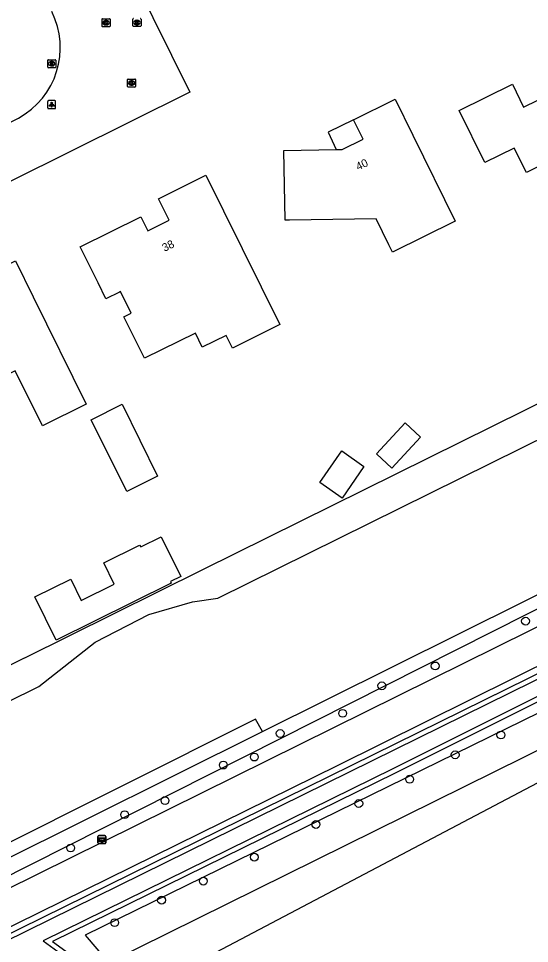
# Model space of a CAD drawing. Extents: x 157321 to 158827, y 386650 to 388532.
# Drawn here: x 158167.1 to 158230.9, y 386849.9 to 386965.4 of the extents above; entities that cross this region are included whole.
import ezdxf

# ---------------------------------------------------------------- set-up
doc = ezdxf.new("R2010")
doc.units = 0
for name, color, linetype in [('IMGEO_Boom', 7, 'Continuous'), ('IMGEO_Fietspad_gesloten', 7, 'Continuous'), ('IMGEO_Grasland_overig', 7, 'Continuous'), ('IMGEO_Groenvoorziening', 7, 'Continuous'), ('IMGEO_Kolk', 7, 'Continuous'), ('IMGEO_Lichtpunt', 7, 'Continuous'), ('IMGEO_Pand', 7, 'Continuous'), ('IMGEO_Pand_nummerreeks', 7, 'Continuous'), ('IMGEO_Pand_overbouw', 7, 'Continuous'), ('IMGEO_Parkeervlak_open', 7, 'Continuous'), ('IMGEO_Rijbaan_lokaal_gesloten', 7, 'Continuous'), ('IMGEO_Rioolput', 7, 'Continuous'), ('IMGEO_Waterloop', 7, 'Continuous'), ('IMGEO_Wegwijzer', 7, 'Continuous')]:
    doc.layers.add(name, color=color, linetype=linetype)

msp = doc.modelspace()

# ---------------------------------------------------------------- linework, layer by layer
at = {"layer": 'IMGEO_Boom'}
for centre in [(158230.45, 386890.14), (158219.16, 386884.54), (158212.49, 386882.06), (158207.59, 386878.61), (158199.78, 386876.1), (158227.37, 386875.91), (158196.55, 386873.15), (158221.65, 386873.43), (158192.68, 386872.15), (158215.97, 386870.38), (158185.39, 386867.71), (158209.61, 386867.35), (158180.35, 386865.95), (158204.25, 386864.73), (158173.6, 386861.79), (158196.55, 386860.64), (158190.18, 386857.65), (158184.96, 386855.27), (158179.1, 386852.46)]:
    msp.add_circle(centre, 0.489, dxfattribs=at)
at = {"layer": 'IMGEO_Fietspad_gesloten'}
for points in [[(158157.22, 386852.46), (158288.29, 386917.32), (158296.67, 386921.37)], [(158300.36, 386917.23), (158294.06, 386915.13), (158273.06, 386904.89), (158206.9, 386872.04), (158161.03, 386849.47)]]:
    msp.add_lwpolyline(points, dxfattribs=at)
at = {"layer": 'IMGEO_Grasland_overig'}
for points in [[(158305.33, 386908.57), (158181.71, 386843.44)], [(158178.33, 386847.49), (158293.34, 386904.34)]]:
    msp.add_lwpolyline(points, dxfattribs=at)
at = {"layer": 'IMGEO_Groenvoorziening'}
for points in [[(158143.45, 386873.52), (158167.83, 386885.54), (158167.85, 386885.55), (158190.13, 386896.57), (158190.21, 386896.61), (158274.66, 386938.39), (158275.71, 386938.92)], [(158149.88, 386872.22), (158169.6, 386881.95), (158176.66, 386887.49), (158183.35, 386890.98), (158188.82, 386892.55), (158191.99, 386893.02), (158279.1, 386936.08)], [(158161.73, 386849.01), (158291.55, 386912.93), (158298.71, 386916.1), (158300.17, 386914.49)], [(158299.02, 386913.18), (158261.23, 386894.69), (158214.14, 386871.12), (158171.32, 386850.1), (158176.02, 386846.7), (158176.49, 386846.37), (158176.95, 386845.96), (158177.35, 386845.49), (158177.65, 386845.03), (158189.15, 386830.88), (158211.61, 386806.05), (158208.45, 386803.53)], [(158297.41, 386910.67), (158175.43, 386850.88), (158178.33, 386847.49)], [(158197.57, 386876.36), (158196.69, 386877.9), (158163.16, 386861.11), (158149.88, 386872.22)]]:
    msp.add_lwpolyline(points, dxfattribs=at)
at = {"layer": 'IMGEO_Kolk'}
for p, q in [((158177.59, 386965.41), (158178.44, 386965.41)), ((158177.52, 386964.48), (158177.52, 386965.34)), ((158178.44, 386964.41), (158177.59, 386964.41)), ((158178.03, 386964.63), (158178, 386964.63)), ((158178.01, 386965.19), (158178.03, 386965.19)), ((158178.52, 386965.34), (158178.52, 386964.48)), ((158180.71, 386956.95), (158180.71, 386957.8)), ((158180.78, 386957.88), (158181.64, 386957.88)), ((158181.2, 386957.66), (158181.22, 386957.66)), ((158181.71, 386957.8), (158181.71, 386956.95)), ((158181.64, 386956.88), (158180.78, 386956.88)), ((158181.22, 386957.1), (158181.19, 386957.1))]:
    msp.add_line(p, q, dxfattribs=at)
for points in [[(158177.59, 386965.41), (158178.44, 386965.41)], [(158177.52, 386964.48), (158177.52, 386965.34)], [(158178.44, 386964.41), (158177.59, 386964.41)], [(158177.84, 386965.11), (158177.96, 386965.11), (158177.96, 386964.96), (158178.09, 386965.11), (158178.26, 386965.11), (158178.11, 386964.96), (158178.26, 386964.71), (158178.11, 386964.71), (158178.03, 386964.88), (158177.96, 386964.81), (158177.96, 386964.71), (158177.84, 386964.71), (158177.84, 386965.11)], [(158178.52, 386965.34), (158178.52, 386964.48)], [(158180.71, 386956.95), (158180.71, 386957.8)], [(158180.78, 386957.88), (158181.64, 386957.88)], [(158181.03, 386957.58), (158181.15, 386957.58), (158181.15, 386957.43), (158181.28, 386957.58), (158181.45, 386957.58), (158181.3, 386957.43), (158181.45, 386957.18), (158181.3, 386957.18), (158181.22, 386957.34), (158181.15, 386957.27), (158181.15, 386957.18), (158181.03, 386957.18), (158181.03, 386957.58)], [(158181.71, 386957.8), (158181.71, 386956.95)], [(158181.64, 386956.88), (158180.78, 386956.88)]]:
    msp.add_lwpolyline(points, dxfattribs=at)
for centre, start, end in [((158177.59, 386965.34), 91.552, 178.448), ((158177.59, 386965.34), 91.552, 178.448), ((158178.44, 386965.34), 1.552, 88.448), ((158178.44, 386965.34), 1.552, 88.448), ((158177.59, 386964.49), 181.552, 268.448), ((158177.59, 386964.49), 181.552, 268.448), ((158178.44, 386964.49), 271.552, 358.448), ((158178.44, 386964.49), 271.552, 358.448), ((158180.78, 386957.8), 91.552, 178.448), ((158180.78, 386957.8), 91.552, 178.448), ((158181.63, 386957.8), 1.552, 88.448), ((158181.63, 386957.8), 1.552, 88.448), ((158180.78, 386956.95), 181.552, 268.448), ((158180.78, 386956.95), 181.552, 268.448), ((158181.63, 386956.95), 271.552, 358.448), ((158181.63, 386956.95), 271.552, 358.448)]:
    msp.add_arc(centre, 0.0765, start, end, dxfattribs=at)
for centre, major_axis, ratio, start_param, end_param in [((158178, 386964.91), (-0.387, 0.002), 0.722429, 4.712389, 7.853982), ((158178.03, 386964.91), (-0.39, 0.002), 0.717154, 1.570796, 4.712389), ((158181.2, 386957.38), (-0.387, 0.002), 0.722429, 4.712389, 7.853982), ((158181.22, 386957.38), (-0.39, 0.002), 0.717154, 1.570796, 4.712389)]:
    msp.add_ellipse(centre, major_axis=major_axis, ratio=ratio, start_param=start_param, end_param=end_param, dxfattribs=at)
at = {"layer": 'IMGEO_Lichtpunt'}
for p, q in [((158170.72, 386955.09), (158170.72, 386954.28)), ((158170.72, 386955.09), (158170.72, 386954.28)), ((158171.62, 386955.19), (158170.82, 386955.19)), ((158171.62, 386955.19), (158170.82, 386955.19)), ((158171.72, 386954.28), (158171.72, 386955.09)), ((158171.72, 386954.28), (158171.72, 386955.09)), ((158170.82, 386954.19), (158171.62, 386954.19)), ((158170.82, 386954.19), (158171.62, 386954.19))]:
    msp.add_line(p, q, dxfattribs=at)
for points in [[(158171.1, 386954.75), (158171.13, 386954.73), (158170.95, 386954.46), (158170.91, 386954.49), (158171.1, 386954.75)], [(158171.2, 386954.71), (158171.24, 386954.71), (158171.24, 386954.38), (158171.2, 386954.38), (158171.2, 386954.71)], [(158171.31, 386954.73), (158171.35, 386954.75), (158171.53, 386954.49), (158171.49, 386954.46), (158171.31, 386954.73)]]:
    msp.add_lwpolyline(points, dxfattribs=at)
msp.add_circle((158171.22, 386954.89), 0.0994, dxfattribs=at)
for centre, start, end in [((158170.82, 386955.09), 90, 180), ((158170.82, 386955.09), 90, 180), ((158171.62, 386955.09), 0, 90), ((158171.62, 386955.09), 0, 90), ((158170.82, 386954.28), 180, 270), ((158170.82, 386954.28), 180, 270), ((158171.62, 386954.28), 270, 0), ((158171.62, 386954.28), 270, 360)]:
    msp.add_arc(centre, 0.0946, start, end, dxfattribs=at)
at = {"layer": 'IMGEO_Pand'}
for points in [[(158234.3, 386946.31), (158234.18, 386946.25), (158233.49, 386947.65), (158230.55, 386946.2), (158229.04, 386949.26), (158225.37, 386947.45), (158222.16, 386953.94), (158228.8, 386957.23), (158230.21, 386954.38), (158233.79, 386956.12)], [(158210.14, 386950.37), (158208.95, 386952.79), (158214.15, 386955.35), (158216.35, 386950.87), (158221.65, 386940.1), (158213.82, 386936.25), (158213.38, 386937.15), (158211.77, 386940.39), (158200.95, 386940.25), (158200.4, 386940.24), (158200.23, 386948.93), (158206.8, 386949.07), (158207.53, 386949.09), (158210.14, 386950.37)], [(158182.35, 386940.67), (158183.25, 386938.89), (158185.92, 386940.24), (158184.58, 386942.9), (158190.48, 386945.88), (158192.7, 386941.41), (158199.75, 386927.2), (158193.81, 386924.25), (158193.03, 386925.84), (158190.05, 386924.37), (158189.18, 386926.13), (158182.82, 386922.98), (158180.24, 386928.18), (158181.14, 386928.62), (158179.81, 386931.31), (158179.7, 386931.26), (158178.01, 386930.42), (158177.02, 386932.42), (158174.8, 386936.9), (158182.35, 386940.67)], [(158166.7, 386935.16), (158168.91, 386930.68), (158175.55, 386917.23), (158170.08, 386914.53), (158166.68, 386921.43), (158161.03, 386918.64), (158164.44, 386911.74), (158158.97, 386909.04), (158152.34, 386922.48), (158150.13, 386926.96), (158155.59, 386929.66), (158157.14, 386926.52), (158162.77, 386929.3), (158161.22, 386932.45), (158166.7, 386935.16)], [(158184.45, 386908.27), (158180.61, 386906.34), (158176.17, 386915.31), (158180.03, 386917.23), (158184.45, 386908.27)], [(158215.39, 386914.91), (158217.33, 386913.11), (158213.75, 386909.25), (158211.81, 386911.05), (158215.39, 386914.91)], [(158207.48, 386911.4), (158210.25, 386909.48), (158207.51, 386905.52), (158204.73, 386907.44), (158207.48, 386911.4)], [(158187.36, 386895.71), (158186.06, 386895.07), (158186.15, 386894.9), (158171.79, 386887.77), (158169.12, 386893.17), (158173.6, 386895.39), (158174.93, 386892.7), (158179.05, 386894.74), (158177.73, 386897.43), (158182.21, 386899.64), (158182.35, 386899.41), (158184.92, 386900.69), (158187.36, 386895.71)]]:
    msp.add_lwpolyline(points, dxfattribs=at)
at = {"layer": 'IMGEO_Pand_overbouw'}
msp.add_lwpolyline([(158208.95, 386952.79), (158205.78, 386951.23), (158206.8, 386949.07), (158207.53, 386949.09), (158210.14, 386950.37)], close=True, dxfattribs=at)
at = {"layer": 'IMGEO_Parkeervlak_open'}
msp.add_lwpolyline([(158172.63, 386970), (158181.57, 386970.23), (158188.5, 386956.25), (158166.14, 386945.1), (158164.39, 386948.59)], dxfattribs=at)
at = {"layer": 'IMGEO_Rijbaan_lokaal_gesloten'}
msp.add_lwpolyline([(158163.17, 386951.02), (158167.08, 386952.99)], dxfattribs=at)
msp.add_arc((158162.27, 386961.79), 10.03, 298.6243, 26.7813, dxfattribs=at)
at = {"layer": 'IMGEO_Rioolput'}
for p, q in [((158181.38, 386964.52), (158181.38, 386965.37)), ((158182.39, 386965.37), (158182.39, 386964.52)), ((158182.31, 386964.44), (158181.46, 386964.44)), ((158181.87, 386965.22), (158181.9, 386965.22)), ((158181.89, 386964.66), (158181.87, 386964.66)), ((158170.73, 386959.36), (158170.73, 386960.22)), ((158170.81, 386960.29), (158171.66, 386960.29)), ((158171.22, 386960.07), (158171.25, 386960.07)), ((158171.73, 386960.22), (158171.73, 386959.36)), ((158171.66, 386959.29), (158170.81, 386959.29)), ((158171.24, 386959.51), (158171.22, 386959.51))]:
    msp.add_line(p, q, dxfattribs=at)
for points in [[(158181.38, 386964.52), (158181.38, 386965.37)], [(158182.39, 386965.37), (158182.39, 386964.52)], [(158182.31, 386964.44), (158181.46, 386964.44)], [(158181.97, 386965.14), (158181.72, 386965.14), (158181.72, 386964.74)], [(158181.72, 386964.74), (158181.85, 386964.74), (158181.85, 386964.9), (158181.86, 386964.9)], [(158181.9, 386965.06), (158181.85, 386965.06), (158181.85, 386964.98)], [(158181.85, 386964.98), (158181.9, 386964.98)], [(158181.9, 386964.87), (158181.97, 386964.74), (158182.11, 386964.74), (158182.05, 386964.87)], [(158170.73, 386959.36), (158170.73, 386960.22)], [(158170.81, 386960.29), (158171.66, 386960.29)], [(158171.32, 386959.99), (158171.07, 386959.99), (158171.07, 386959.59)], [(158171.07, 386959.59), (158171.19, 386959.59), (158171.19, 386959.75), (158171.2, 386959.75)], [(158171.25, 386959.91), (158171.19, 386959.91), (158171.19, 386959.83)], [(158171.19, 386959.83), (158171.24, 386959.83)], [(158171.25, 386959.72), (158171.32, 386959.59), (158171.46, 386959.59), (158171.4, 386959.72)], [(158171.73, 386960.22), (158171.73, 386959.36)], [(158171.66, 386959.29), (158170.81, 386959.29)]]:
    msp.add_lwpolyline(points, dxfattribs=at)
for centre, radius, start, end in [((158181.46, 386965.37), 0.0765, 91.552, 178.448), ((158181.46, 386965.37), 0.0765, 91.552, 178.448), ((158182.31, 386965.37), 0.0765, 1.552, 88.448), ((158182.31, 386965.37), 0.0765, 1.552, 88.448), ((158181.46, 386964.52), 0.0765, 181.552, 268.448), ((158181.46, 386964.52), 0.0765, 181.552, 268.448), ((158181.85, 386964.85), 0.0533, 26.0293, 88.6989), ((158181.9, 386964.96), 0.0964, 77.0061, 93.1865), ((158181.88, 386965.17), 0.19, 274.7715, 282.9687), ((158181.92, 386965.02), 0.0378, 276.6634, 79.6772), ((158181.97, 386965.03), 0.109, 350.3612, 89.416), ((158181.97, 386965.03), 0.112, 277.5842, 350.9817), ((158181.95, 386964.81), 0.108, 29.5134, 73.7905), ((158182.31, 386964.52), 0.0765, 271.552, 358.448), ((158182.31, 386964.52), 0.0765, 271.552, 358.448), ((158170.81, 386960.21), 0.0765, 91.552, 178.448), ((158170.81, 386960.21), 0.0765, 91.552, 178.448), ((158171.2, 386959.7), 0.0533, 26.0293, 88.6989), ((158171.23, 386960.02), 0.19, 274.7715, 282.9687), ((158171.25, 386959.81), 0.0964, 77.0061, 93.1865), ((158171.27, 386959.87), 0.0378, 276.6634, 79.6772), ((158171.32, 386959.88), 0.109, 350.3612, 89.416), ((158171.32, 386959.88), 0.112, 277.5842, 350.9817), ((158171.3, 386959.66), 0.108, 29.5134, 73.7905), ((158171.66, 386960.21), 0.0765, 1.552, 88.448), ((158171.66, 386960.21), 0.0765, 1.552, 88.448), ((158170.81, 386959.37), 0.0765, 181.552, 268.448), ((158170.81, 386959.37), 0.0765, 181.552, 268.448), ((158171.66, 386959.37), 0.0765, 271.552, 358.448), ((158171.66, 386959.37), 0.0765, 271.552, 358.448)]:
    msp.add_arc(centre, radius, start, end, dxfattribs=at)
for centre, major_axis, ratio, start_param, end_param in [((158181.87, 386964.94), (-0.387, 0.002), 0.722429, 4.712389, 7.853982), ((158181.9, 386964.94), (-0.39, 0.002), 0.717154, 1.570796, 4.712389), ((158171.22, 386959.79), (-0.387, 0.002), 0.722429, 4.712389, 7.853982), ((158171.24, 386959.79), (-0.39, 0.002), 0.717154, 1.570796, 4.712389)]:
    msp.add_ellipse(centre, major_axis=major_axis, ratio=ratio, start_param=start_param, end_param=end_param, dxfattribs=at)
at = {"layer": 'IMGEO_Waterloop'}
for points in [[(158197.57, 386876.36), (158287.75, 386921.2)], [(158288.28, 386920.07), (158155.4, 386853.07)], [(158162.31, 386848.62), (158291.8, 386912.39), (158298.55, 386915.37), (158299.65, 386914.16), (158260.96, 386895.23), (158213.87, 386871.67), (158170.16, 386850.2), (158175.67, 386846.2)], [(158155.9, 386855.59), (158158.07, 386856.72), (158164.56, 386859.94), (158197.57, 386876.36)]]:
    msp.add_lwpolyline(points, dxfattribs=at)
at = {"layer": 'IMGEO_Wegwijzer'}
for p, q in [((158177, 386862.44), (158177, 386863.24)), ((158177, 386863.24), (158177, 386862.44)), ((158177.1, 386863.34), (158177.88, 386863.34)), ((158177.88, 386863.34), (158177.1, 386863.34)), ((158177.98, 386863.24), (158177.98, 386862.44)), ((158177.98, 386862.44), (158177.98, 386863.24)), ((158177.88, 386862.34), (158177.1, 386862.34)), ((158177.1, 386862.34), (158177.88, 386862.34))]:
    msp.add_line(p, q, dxfattribs=at)
for points in [[(158177.1, 386863.07), (158177.88, 386863.07), (158177.88, 386862.61), (158177.1, 386862.61), (158177.1, 386863.07)], [(158177.16, 386862.92), (158177.16, 386862.84), (158177.16, 386862.76), (158177.57, 386862.76), (158177.57, 386862.67), (158177.82, 386862.84), (158177.57, 386863.01), (158177.57, 386862.92), (158177.16, 386862.92)]]:
    msp.add_lwpolyline(points, dxfattribs=at)
for centre, start, end in [((158177.1, 386863.24), 90, 180), ((158177.1, 386863.24), 90, 180), ((158177.88, 386863.24), 0, 90), ((158177.88, 386863.24), 360, 90), ((158177.1, 386862.44), 180, 270), ((158177.1, 386862.44), 180, 270), ((158177.88, 386862.44), 270, 0), ((158177.88, 386862.44), 270, 0)]:
    msp.add_arc(centre, 0.1, start, end, dxfattribs=at)

# ---------------------------------------------------------------- texts
at = {"layer": 'IMGEO_Pand_nummerreeks'}
for s, rotation, p in [('40', 26.1441, (158209.54, 386946.42)), ('38', 26.7514, (158185.33, 386936.27))]:
    msp.add_text(s, height=1, rotation=rotation, dxfattribs=at).set_placement(p)

doc.saveas('drawing.dxf')
